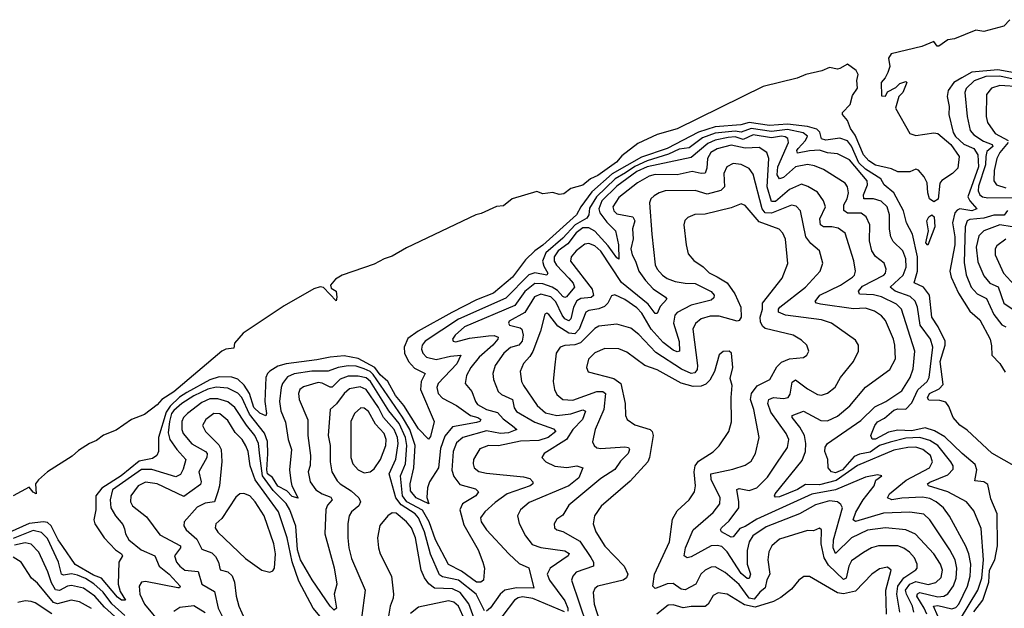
# Model space of a CAD drawing. Extents: x 1443846 to 1577407, y 839182 to 927291.
# Tile 451 of 535: x 1532857 to 1537767, y 921864 to 924798. Entities that reach past the tile are written whole.
import ezdxf

# ---------------------------------------------------------------- set-up
doc = ezdxf.new("R2010")
doc.units = 0

msp = doc.modelspace()

# ---------------------------------------------------------------- linework, layer by layer
at = {"layer": '0CON20XD'}
for points in [[(1537795, 924797.5), (1537765, 924765.6), (1537665, 924739.2), (1537625, 924745.5), (1537518.3, 924701.7), (1537485, 924697.5), (1537440, 924665), (1537432.5, 924665), (1537415, 924688.8), (1537355, 924664), (1537202.6, 924627.4), (1537188.9, 924605), (1537195.4, 924565), (1537185.9, 924534.1), (1537173, 924507), (1537152.3, 924485), (1537155, 924418.8), (1537173.6, 924416.4), (1537185, 924437.5), (1537225, 924460), (1537245, 924480), (1537275, 924490), (1537280, 924485), (1537260, 924435), (1537240, 924415), (1537223.8, 924356.2), (1537295, 924230), (1537325, 924220.4), (1537415, 924233.8), (1537435, 924230.2), (1537499.8, 924175), (1537542, 924115), (1537535, 924057.5), (1537508.8, 924031.2), (1537455, 923996.7), (1537445, 923982.5), (1537437.3, 923902.7), (1537415, 923889.4), (1537394, 923904), (1537385.5, 923934.5), (1537382.5, 923985), (1537367.5, 924015), (1537338.3, 924048.3), (1537325, 924052.5), (1537295, 924040), (1537235, 924039.2), (1537203.6, 924053.6), (1537125, 924073.1), (1537091.2, 924095), (1537065, 924124.6), (1537022.3, 924222.3), (1536999.4, 924255), (1536985.3, 924295.3), (1536960, 924325), (1536960, 924335), (1536997.5, 924375), (1537010, 924420), (1537034.3, 924455.7), (1537031.7, 924495), (1537038.3, 924525), (1537027.5, 924545), (1536985, 924575.8), (1536946, 924554), (1536935, 924551.2), (1536895, 924560), (1536857, 924543), (1536777.5, 924525), (1536733.4, 924506.6), (1536565, 924464.5), (1536135.6, 924254.4), (1536035, 924224.8), (1535940.1, 924179.9), (1535860.1, 924119.9), (1535832.3, 924087.7)], [(1537835, 924528.6), (1537735, 924547), (1537605, 924536.6), (1537555, 924508.2), (1537515, 924484.4), (1537487.5, 924445), (1537481.6, 924415), (1537491.4, 924365), (1537489.4, 924325), (1537511.5, 924235), (1537522.8, 924215), (1537565, 924177), (1537615.1, 924155.1), (1537634.7, 924124.7), (1537638.5, 924065), (1537584.2, 923915), (1537594.1, 923895), (1537630.3, 923855), (1537605, 923845.8), (1537545, 923854.3), (1537531.2, 923848.8), (1537520.3, 923835), (1537507.8, 923785), (1537519.5, 923715), (1537519.3, 923675), (1537494.8, 923544.8), (1537502, 923515), (1537538, 923435), (1537595, 923344.6), (1537645, 923301.1), (1537696, 923205), (1537702.1, 923172.1), (1537704.2, 923125), (1537745, 923084), (1537770.9, 923040.9)], [(1537825, 924498.5), (1537745, 924515.9), (1537675, 924513.9), (1537616.8, 924493.2), (1537576.4, 924455), (1537570.2, 924435), (1537580.6, 924315), (1537596.8, 924245), (1537614.1, 924224.1), (1537662.2, 924192.2), (1537706.4, 924175), (1537708.7, 924165), (1537680.1, 924139.9), (1537674.2, 924115), (1537672.7, 924075), (1537637.2, 923967.2), (1537635.5, 923945), (1537643.8, 923925), (1537658.1, 923915), (1537685, 923909.2), (1537825, 923911.3)], [(1537845, 924463.2), (1537745, 924469.5), (1537703.4, 924456.6), (1537677.1, 924425), (1537675.8, 924315), (1537682.8, 924285), (1537720.4, 924230.4), (1537786.6, 924195)], [(1537827.3, 922567.3), (1537705, 922636.9), (1537582.2, 922752.2), (1537545, 922777.3), (1537511.1, 922815), (1537490.5, 922870.5), (1537475, 922891.1), (1537445, 922900), (1537390.8, 922900.8), (1537383.6, 922913.6), (1537393.5, 922935), (1537441.6, 922958.4), (1537461.2, 922978.8), (1537446.3, 923095), (1537471.6, 923175), (1537472.4, 923195), (1537437.1, 923267.1), (1537404.9, 923314.9), (1537393.6, 923425), (1537363.6, 923465), (1537317, 923487), (1537333.3, 923545), (1537333.9, 923616.1), (1537309.3, 923729.3), (1537279.3, 923785), (1537264, 923845), (1537215.3, 923935), (1537168.2, 923975), (1537151.3, 924005), (1537075, 924053), (1537041.5, 924085), (1537005, 924167), (1536985, 924194.4), (1536946.4, 924206.4), (1536877.3, 924197.3), (1536855.5, 924204.5), (1536846.8, 924236.8), (1536831.6, 924251.6), (1536785, 924265.1), (1536685, 924277.3), (1536595, 924271.1), (1536495, 924284.7), (1536453.5, 924273.5), (1536325, 924262.9), (1536242.4, 924237.6), (1536085, 924156.1), (1535957.2, 924112.8), (1535810.9, 924029), (1535710.5, 923939.5), (1535655.1, 923865), (1535634.2, 923825), (1535466.1, 923673.9), (1535424.9, 923645.1), (1535379, 923601), (1535314.8, 923515), (1535218.9, 923435), (1535135, 923400.8), (1535011.6, 923338.5), (1534844.2, 923245.8), (1534791.8, 923208.2), (1534774.8, 923165), (1534775.6, 923135), (1534795.5, 923095), (1534825, 923060.8), (1534879.6, 923035), (1534858.8, 922995), (1534854.9, 922955), (1534923.2, 922795), (1534905, 922720), (1534895, 922707.5), (1534845, 922758.2), (1534773.3, 922875), (1534731.2, 922925), (1534692.4, 922995), (1534655, 923028.3), (1534627.6, 923065), (1534545, 923109.1), (1534475, 923121.6), (1534405, 923116.5), (1534338.3, 923101.7), (1534185, 923083), (1534145, 923071.7), (1534104, 923046), (1534092.2, 923035), (1534084.8, 923015), (1534079.5, 922895), (1534088.3, 922835), (1534085, 922822.7), (1534055, 922837.2), (1534025, 922864.4), (1534003.6, 922935), (1533976.5, 922976.5), (1533945, 923005.5), (1533915, 923016.7), (1533851.9, 923018.1), (1533805, 923003.2), (1533689.7, 922940.3), (1533654, 922916), (1533607.7, 922872.3), (1533588.1, 922841.9), (1533550, 922715), (1533550, 922645), (1533541.5, 922625), (1533519, 922611), (1533453.1, 922596.9), (1533363.5, 922525), (1533266.7, 922463.3), (1533236.6, 922425), (1533236.2, 922355), (1533227.2, 922305), (1533231.4, 922285), (1533277.5, 922215), (1533335, 922155.3), (1533365.5, 922135), (1533370, 922125), (1533350.8, 922095), (1533348.4, 921985), (1533358.4, 921948.4), (1533384, 921905), (1533365, 921904.4), (1533345, 921919.2), (1533264.5, 922014.5), (1533225, 922030.1), (1533133, 922083), (1533072.6, 922172.6), (1533049.3, 922205), (1533013.5, 922275), (1532995, 922291.9), (1532975.6, 922295.6), (1532905, 922287.5), (1532805, 922242.3)], [(1537615, 921847.1), (1537659.6, 921905), (1537689.8, 921995), (1537693.1, 922055), (1537719.6, 922105), (1537733.4, 922175), (1537730.7, 922335), (1537699.7, 922409.7), (1537685, 922481.8), (1537665, 922494.1), (1537619.1, 922499.1), (1537629.2, 922555), (1537620.9, 922580.9), (1537555.8, 922635), (1537469.5, 922719.5), (1537418.6, 922748.6), (1537372.8, 922762.8), (1537305, 922749), (1537235, 922752.2), (1537188.8, 922741.2), (1537125, 922707.6), (1537107.3, 922707.3), (1537101.8, 922725), (1537120.6, 922775), (1537135, 922793), (1537168.5, 922811.5), (1537215, 922851.6), (1537235, 922857.6), (1537275, 922856), (1537305, 922889), (1537336.2, 922953.8), (1537382.4, 922995), (1537392.6, 923015), (1537409.8, 923165), (1537398.1, 923205), (1537346.7, 923275), (1537333.2, 923365), (1537322.4, 923395), (1537297.7, 923417.7), (1537222.8, 923445), (1537197.2, 923465), (1537263, 923525), (1537277.7, 923565), (1537276.4, 923606.4), (1537260.8, 923645), (1537212.8, 923692.8), (1537201.6, 923715), (1537193.9, 923753.9), (1537193.4, 923825), (1537182, 923865), (1537153.4, 923893.4), (1537114, 923904), (1537065.4, 923905.4), (1537064.6, 923924.6), (1537084.5, 923975), (1537082.2, 923995), (1536995, 924099), (1536935, 924129.5), (1536885, 924133.8), (1536845, 924146.8), (1536795, 924144.6), (1536735, 924132.2), (1536732.5, 924145), (1536738, 924155), (1536775.5, 924195), (1536785, 924217.5), (1536763.1, 924233.1), (1536685, 924250.3), (1536605, 924239.8), (1536505, 924255.9), (1536455, 924237.8), (1536425, 924241.6), (1536325, 924232.7), (1536261.9, 924208.1), (1536195, 924159.7), (1536145, 924152.8), (1536092.4, 924127.6), (1535985, 924094.5), (1535925, 924066), (1535878.4, 924035), (1535826.5, 924005), (1535733.5, 923915), (1535698.7, 923858.7), (1535694.2, 923825), (1535685, 923809.2), (1535627.1, 923775), (1535565, 923708.8), (1535481.1, 923635), (1535463.8, 923595), (1535470.1, 923570.1), (1535490.8, 923535), (1535486.2, 923525), (1535425, 923535.4), (1535395, 923525.9), (1535280.6, 923409.4), (1535044.9, 923305.1), (1534879.5, 923195), (1534864.7, 923175), (1534860.8, 923155), (1534867.5, 923135), (1534886, 923116), (1534933.7, 923103.7), (1535005, 923121.1)], [(1537547.8, 921812.2), (1537635.3, 921955), (1537654.4, 922015), (1537663.1, 922105), (1537651.7, 922261.7), (1537615, 922350.6), (1537578.2, 922395), (1537485, 922444.4), (1537388.1, 922475), (1537384.4, 922485), (1537395, 922492.7), (1537485, 922529.8), (1537511.6, 922558.4), (1537511.7, 922575), (1537500.2, 922595), (1537435.6, 922675), (1537395, 922701.2), (1537345, 922715.1), (1537275, 922711.6), (1537197.3, 922692.7), (1537145, 922675.5), (1537098.1, 922641.9), (1537045, 922632.9), (1537018.8, 922621.2), (1536959.6, 922555), (1536925, 922540), (1536905.6, 922545), (1536888.1, 922565), (1536886.1, 922605), (1536872.3, 922645), (1536872.7, 922667.3), (1536884.6, 922685.4), (1537050.5, 922799.5), (1537121.6, 922868.4), (1537175.4, 922895), (1537255, 922947.9), (1537297.4, 923015), (1537312.2, 923057.8), (1537320.2, 923145), (1537254.8, 923355), (1537229.3, 923379.3), (1537155, 923417.1), (1537115, 923427.2), (1537045, 923429.6), (1537039.5, 923445), (1537060, 923470), (1537165.3, 923525), (1537174.7, 923535), (1537178.2, 923555), (1537167.7, 923585), (1537125, 923616.8), (1537105.8, 923645), (1537094.3, 923695), (1537095.3, 923775), (1537078.5, 923815), (1537053, 923833), (1536985, 923832.8), (1536966.7, 923846.7), (1536965.9, 923875), (1536982.3, 923905), (1536990, 923935), (1536985.3, 923965), (1536973.1, 923983.1), (1536865, 924051.2), (1536820, 924070), (1536785, 924076.1), (1536725, 924063.8), (1536665, 924011.6), (1536645, 924004.4), (1536634.6, 924024.6), (1536637.5, 924065), (1536691.1, 924185), (1536686.8, 924205), (1536674.5, 924214.5), (1536655, 924217.2), (1536605, 924208.2), (1536515, 924223.5), (1536465, 924200.6), (1536425, 924213.3), (1536389.1, 924210.9), (1536325, 924196.4), (1536288.8, 924181.2), (1536205, 924111.2), (1535985, 924064.9), (1535935, 924040.6), (1535835, 923968.5), (1535759.6, 923895), (1535744.1, 923855), (1535750.6, 923835), (1535785, 923789), (1535827.5, 923745), (1535843.6, 923675), (1535845.3, 923604.7), (1535835, 923610), (1535790.8, 923670.8), (1535725, 923744.5), (1535695, 923761.1), (1535665, 923759.9), (1535631.4, 923735), (1535589.6, 923680.4), (1535541.6, 923645), (1535522.7, 923615), (1535522.9, 923595), (1535533.4, 923575), (1535595, 923508.8), (1535617, 923485), (1535624.2, 923465), (1535583, 923417), (1535575, 923412.9), (1535565, 923418.3), (1535538.3, 923448.3), (1535511.4, 923465), (1535465, 923482), (1535425, 923482.9), (1535376.3, 923443.7), (1535326.1, 923373.9), (1535075, 923267.4), (1535028.9, 923225), (1535015.6, 923205), (1535019.2, 923195), (1535032.4, 923192.4), (1535100.3, 923209.7), (1535195, 923222.9), (1535223, 923223), (1535242.7, 923215), (1535240.9, 923205), (1535215.6, 923175), (1535148, 923115), (1535107.1, 923065), (1535085.3, 923025), (1535079.1, 922985), (1535111.6, 922945), (1535129, 922895), (1535140.6, 922880.6), (1535184.6, 922855), (1535239.7, 922839.7), (1535268.1, 922808.1), (1535313.5, 922773.5), (1535335.6, 922755), (1535295, 922738.7), (1535255, 922736.1), (1535185, 922748.7), (1535067.3, 922715), (1535035, 922688.2), (1535019.1, 922645), (1535012.4, 922552.4), (1535021, 922521), (1535051.3, 922481.3), (1535129.9, 922459.9), (1535145.5, 922445), (1535131.6, 922425), (1535065, 922384.6), (1535052.5, 922355), (1535071, 922281), (1535142.3, 922155), (1535166.7, 922095), (1535174.4, 922065), (1535170, 922005), (1535156.2, 921995), (1535135, 921994.4), (1535059.6, 922049.6), (1534995, 922083.1), (1534930, 922205), (1534898.6, 922295), (1534865, 922353), (1534786.8, 922395), (1534766, 922425), (1534755.7, 922524.3), (1534780.8, 922585), (1534787.8, 922675), (1534781.6, 922715), (1534749.8, 922785), (1534698.2, 922848.2), (1534607, 922995), (1534585, 923012.4), (1534545, 923021.9), (1534495, 923020.9), (1534455, 923005.9), (1534415, 922966.5), (1534405, 922965.6), (1534365, 922986.6), (1534345, 922990.2), (1534271.7, 922968.3), (1534253.3, 922955), (1534247.1, 922935), (1534250.3, 922905), (1534293.4, 922803.4), (1534293.8, 922725), (1534306.7, 922625), (1534304.7, 922575.3), (1534294.7, 922545), (1534305.8, 922495), (1534334.2, 922455), (1534365.1, 922435.1), (1534408.2, 922418.2), (1534415.3, 922405.3), (1534392, 922378), (1534382.9, 922357.1), (1534378.1, 922235), (1534425, 922066.2), (1534439.1, 921985), (1534424.4, 921935), (1534436.4, 921865), (1534425, 921855.8), (1534405, 921875.6), (1534315, 922006), (1534258, 922105), (1534241.5, 922155), (1534233.7, 922273.7), (1534204.1, 922355), (1534186.5, 922386.5), (1534121.7, 922451.7), (1534067.2, 922525), (1534055.1, 922624.9), (1534047.6, 922685), (1534030.3, 922725), (1533987.3, 922777.3), (1533929.8, 922865), (1533895, 922893.8), (1533845, 922908.7), (1533805, 922907.6), (1533765, 922889.6), (1533693.6, 922835), (1533674.6, 922815.4), (1533665.6, 922795), (1533665.6, 922755), (1533672, 922735), (1533715, 922683.8), (1533784.1, 922645), (1533792, 922635), (1533790.2, 922615), (1533750.9, 922545), (1533762.1, 922495), (1533759.3, 922480.7), (1533675, 922421.9), (1533542.2, 922485), (1533485, 922493), (1533448, 922475), (1533411.9, 922425), (1533410, 922395), (1533420, 922375), (1533489.7, 922319.7), (1533555, 922230.4), (1533658.8, 922175), (1533658.9, 922165), (1533629.4, 922125), (1533639.4, 922095), (1533655, 922074.1), (1533680.6, 922055), (1533747.3, 922047.3), (1533765.3, 921985), (1533828.4, 921948.4), (1533847.1, 921865), (1533882.1, 921795)], [(1537785.2, 924185), (1537743.8, 924135), (1537730, 924105), (1537716.7, 924046.7), (1537713.6, 923995), (1537727.3, 923975), (1537775, 923959.2)], [(1537434.6, 921825), (1537413.4, 921875), (1537435, 921877.8), (1537505, 921861.9), (1537525, 921869.1), (1537539.8, 921885), (1537583.2, 921975), (1537597.1, 922025), (1537599.6, 922085), (1537589.6, 922135), (1537574.5, 922174.5), (1537494, 922324), (1537462.9, 922365), (1537426.7, 922395), (1537395, 922410.7), (1537358, 922418), (1537255, 922413.4), (1537205, 922404.3), (1537184.4, 922415), (1537194, 922435), (1537277.5, 922502.5), (1537394.1, 922565), (1537409, 922595), (1537398.9, 922625), (1537360.9, 922655), (1537325, 922667.5), (1537285, 922666.2), (1537215, 922651.8), (1537035, 922575.9), (1536928.6, 922501.4), (1536845, 922479.7), (1536775, 922481.4), (1536735, 922456), (1536645, 922419.2), (1536625, 922418.1), (1536620.4, 922425), (1536623.9, 922435), (1536759.4, 922600.6), (1536776, 922645), (1536777.3, 922685), (1536770.2, 922725), (1536747.1, 922767.1), (1536708.9, 922815), (1536708.9, 922825), (1536766.1, 922846.1), (1536851, 922801), (1536885, 922798.1), (1536935, 922822.2), (1536996.7, 922873.3), (1537075, 922967.1), (1537195.7, 923054.3), (1537223.3, 923106.7), (1537220.3, 923175), (1537213.7, 923205), (1537175, 923298.1), (1537155, 923322.1), (1537120, 923345), (1537075, 923359.5), (1537015, 923356.8), (1536849.3, 923379.3), (1536830, 923385), (1536823.9, 923393.9), (1536847.5, 923425), (1536950, 923475), (1537009.1, 923515), (1537019.6, 923525), (1537025.4, 923545), (1537016.4, 923596.4), (1536973.2, 923733.2), (1536938.8, 923758.8), (1536906, 923766), (1536865, 923764.8), (1536850.5, 923775), (1536847.4, 923805), (1536875.3, 923865), (1536865.5, 923895), (1536835, 923937.3), (1536786.5, 923966.5), (1536755, 923977.3), (1536695, 923951.8), (1536625, 923892), (1536605, 923892.1), (1536584.4, 923965), (1536592.2, 924105), (1536582.2, 924135), (1536545, 924160.8), (1536475, 924157.8), (1536405, 924171.9), (1536335, 924154.8), (1536303.3, 924135), (1536286.1, 924105), (1536283.1, 924056.9), (1536275, 924032.2), (1536255, 924030.3), (1536211, 924041), (1536135, 924025.2), (1536025, 924026.2), (1535995, 924018), (1535937.1, 923985), (1535845, 923911.6), (1535814.4, 923865), (1535818.8, 923845), (1535835, 923830.6), (1535914.4, 923814.4), (1535924.3, 923795), (1535913.4, 923755), (1535916.3, 923705), (1535904.4, 923655), (1535910.4, 923625), (1535928.1, 923595), (1535944.8, 923545), (1535977.8, 923497.8), (1536015.7, 923455.7), (1536076.7, 923415), (1536083.3, 923405), (1536051, 923369), (1536036, 923334), (1536025, 923333.9), (1535990.2, 923380.2), (1535858.2, 923488.2), (1535755, 923643.8), (1535725, 923670.9), (1535695, 923682.7), (1535675, 923678.1), (1535632.4, 923645), (1535607.2, 923615), (1535603.8, 923595), (1535711.6, 923455), (1535717.4, 923422.6), (1535707.1, 923412.9), (1535655, 923408.6), (1535635, 923397.2), (1535619, 923365), (1535605, 923306.4), (1535595, 923296.7), (1535575, 923306.8), (1535561.9, 923325), (1535531, 923391), (1535505, 923417.2), (1535455, 923429.7), (1535423.3, 923416.7), (1535375, 923338.9), (1535297.5, 923295), (1535293.6, 923285), (1535299.5, 923275), (1535352.6, 923262.6), (1535361.2, 923255), (1535367, 923225), (1535362.2, 923195), (1535346.6, 923175), (1535305, 923163.3), (1535271.2, 923135), (1535228.7, 923075), (1535216.9, 923035), (1535219.6, 923005), (1535242.1, 922945), (1535259.5, 922929.5), (1535314.1, 922904.1), (1535323.2, 922863.2), (1535335, 922845.3), (1535425, 922792.5), (1535519, 922759), (1535530.5, 922745), (1535492.2, 922715), (1535445, 922700.4), (1535355, 922696.7), (1535245, 922674.1), (1535194.1, 922675.9), (1535151.7, 922658.3), (1535136.1, 922633.9), (1535120, 922605), (1535117.9, 922585), (1535123.6, 922565), (1535146.2, 922546.2), (1535185, 922537.1), (1535369, 922519), (1535400.4, 922510.4), (1535415.5, 922495), (1535415.5, 922485), (1535403.1, 922475), (1535288.4, 922435), (1535228.2, 922391.8), (1535176.9, 922345), (1535154, 922315), (1535158.7, 922295), (1535185, 922254.6), (1535296.1, 922135), (1535348.1, 922088.1), (1535395.3, 922065.3), (1535421.4, 921965), (1535335, 921967.1), (1535276.1, 921953.9), (1535252.4, 921935), (1535205, 921866.1), (1535185, 921850.7)], [(1535832.3, 924087.7), (1535739.5, 924020.5), (1535703.8, 924005), (1535665, 923972.7), (1535605, 923955.6), (1535570.3, 923929.7), (1535546.2, 923926.2), (1535515, 923936.7), (1535465, 923930), (1535435, 923941.4), (1535312.5, 923905), (1535270.2, 923869.8), (1535235, 923866), (1535158.7, 923831.3), (1535131.8, 923825), (1534785, 923660.4), (1534715, 923618.3), (1534675, 923606), (1534625, 923579), (1534465, 923525.1), (1534432.2, 923505), (1534406.6, 923475), (1534409.6, 923459.6), (1534434.5, 923445), (1534438.9, 923415), (1534435, 923397.1), (1534372.2, 923462.2), (1534355.6, 923465.6), (1534324.4, 923455.6), (1534175, 923370.9), (1533970.7, 923235), (1533928.7, 923185), (1533925, 923160.8), (1533884.3, 923155.7), (1533865, 923146.5), (1533625, 922942.2), (1533565.8, 922904.2), (1533541.7, 922878.3), (1533479.1, 922830.9), (1533415, 922805.7), (1533337.3, 922752.7), (1533275, 922726.6), (1533240.1, 922699.9), (1533204.6, 922685), (1533149.9, 922650.1), (1533117.9, 922622.1), (1532995.3, 922545), (1532950, 922505), (1532935.7, 922485), (1532940, 922435), (1532925, 922442.3), (1532905, 922468), (1532825, 922424.4)], [(1537379.6, 921835), (1537367.8, 921865), (1537330.2, 921925), (1537333.6, 921936.4), (1537345, 921943.1), (1537435, 921921.3), (1537465, 921924.8), (1537485, 921936.3), (1537513.1, 921976.9), (1537526.6, 922015), (1537530.7, 922065), (1537521.1, 922105), (1537495.6, 922155.6), (1537395.5, 922305.5), (1537365, 922333.4), (1537295, 922344), (1537165, 922337.6), (1537025, 922296.8), (1537013.2, 922305), (1537026, 922344), (1537063.2, 922405), (1537118.4, 922475), (1537126.7, 922503.3), (1537156.7, 922525), (1537135, 922528.6), (1537075, 922517.3), (1536925.3, 922454.7), (1536806.7, 922433.3), (1536532.2, 922307.8), (1536475, 922272.7), (1536447.4, 922262.6), (1536415, 922220.5), (1536405, 922218.5), (1536356.1, 922245), (1536351.3, 922255), (1536356.2, 922265), (1536395, 922300), (1536442.2, 922365), (1536443.5, 922395), (1536433.1, 922456.9), (1536445, 922460.7), (1536495, 922451.9), (1536532.9, 922465), (1536585, 922517.3), (1536632.8, 922587.2), (1536685.3, 922665), (1536691.6, 922705), (1536678.2, 922735), (1536602, 922842), (1536586.7, 922885), (1536591.8, 922905), (1536615.6, 922914.4), (1536665, 922909.3), (1536688.2, 922915), (1536698.7, 922931.3), (1536709, 922991), (1536725, 923003.1), (1536785, 922958.4), (1536835, 922930), (1536855, 922926.8), (1536885, 922936.8), (1536923.5, 922966.5), (1536949.6, 923015), (1537014.5, 923095), (1537040, 923145), (1537038.9, 923175), (1537025, 923200.6), (1536905.6, 923285.6), (1536855, 923301.4), (1536675.8, 923325.8), (1536640.5, 923340.5), (1536640.3, 923355), (1536647.8, 923365), (1536775.4, 923464.6), (1536848.2, 923545), (1536861.2, 923585), (1536845.3, 923645.3), (1536801.9, 923681.9), (1536776.8, 923715), (1536750, 923845), (1536728.1, 923868.1), (1536705, 923873.5), (1536605, 923833.9), (1536574.4, 923834.4), (1536559.6, 923855), (1536515, 924027.8), (1536495, 924055.4), (1536455, 924075.9), (1536415, 924081.1), (1536382.7, 924065), (1536368.1, 924031.9), (1536371.3, 923965), (1536353.2, 923946.8), (1536285, 923927.6), (1536225, 923947.1), (1536075.8, 923944.2), (1536045, 923935.4), (1536020.1, 923919.9), (1536004.4, 923905), (1535997.3, 923885), (1536009.3, 923729.3), (1536025, 923576.2), (1536035.4, 923555), (1536062.3, 923525), (1536085, 923508.3), (1536125, 923493.2), (1536175, 923484), (1536225, 923483.6), (1536305, 923442.5), (1536320, 923425), (1536318.5, 923411.5), (1536305, 923399.2), (1536205, 923375.2), (1536135, 923337.9), (1536124.1, 923325.9), (1536117.8, 923285), (1536145.7, 923194.3), (1536146.4, 923145), (1536135, 923142.6), (1536115, 923150.6), (1536065, 923189), (1536005.5, 923255.5), (1535958.6, 923335), (1535935, 923361), (1535875, 923403), (1535825, 923426.8), (1535808.5, 923421.5), (1535789.5, 923385), (1535772.4, 923367.6), (1535745, 923356.4), (1535695, 923348.9), (1535680.6, 923339.4), (1535647.2, 923255), (1535625, 923231.8), (1535594.7, 923234.7), (1535540.5, 923270.5), (1535495, 923328.5), (1535485, 923334.4), (1535475, 923330), (1535453.2, 923245), (1535415.9, 923144.1), (1535401.5, 923118.5), (1535369.6, 923085), (1535353.1, 923045), (1535359.3, 922995), (1535368.4, 922975), (1535437.5, 922875), (1535478.9, 922838.9), (1535535, 922824.6), (1535605, 922833.2), (1535665, 922852.9), (1535677.5, 922847.5), (1535662.8, 922805), (1535615, 922755.8), (1535583.9, 922706.1), (1535472.5, 922635), (1535461.2, 922615), (1535480, 922595), (1535525, 922573), (1535585, 922565.2), (1535635, 922573.7), (1535664.2, 922565), (1535644.3, 922515), (1535594.9, 922475.1), (1535398.2, 922391.8), (1535353.5, 922355), (1535338.5, 922325), (1535347.4, 922287.4), (1535378.5, 922225), (1535412.7, 922182.7), (1535455, 922166.7), (1535575, 922150.8), (1535597.7, 922137.7), (1535592.5, 922125), (1535501.6, 922065), (1535487.4, 922035), (1535498.8, 922005), (1535575, 921900.9), (1535590.8, 921865), (1535590.3, 921849.7)], [(1537315.2, 921845), (1537308.6, 921875), (1537278.6, 921935), (1537274.6, 921955), (1537294.8, 921985), (1537325, 921997.9), (1537386.3, 921983.7), (1537425, 921992.4), (1537451.6, 922018.4), (1537457.7, 922055), (1537448.6, 922085), (1537415.8, 922135), (1537324.5, 922234.5), (1537275.2, 922255.2), (1537175, 922265.7), (1537085, 922253), (1537005, 922215.2), (1536925, 922137.8), (1536912.8, 922165), (1536914.6, 922205), (1536959.3, 922365), (1536952.3, 922382.3), (1536934.8, 922394.8), (1536895, 922399.1), (1536825, 922379.8), (1536745, 922335.2), (1536579.8, 922270.2), (1536513.2, 922225), (1536494.5, 922195.5), (1536485, 922152.5), (1536485.2, 922085), (1536500.6, 922035), (1536495, 922013.6), (1536485, 922012.5), (1536455, 922037), (1536385, 922145.3), (1536357.9, 922172.1), (1536335, 922178), (1536305, 922174.8), (1536205, 922121.2), (1536185, 922115.6), (1536170, 922125), (1536177.1, 922165), (1536214.5, 922255.5), (1536315, 922340.9), (1536347.9, 922385), (1536349.5, 922415), (1536305, 922505.5), (1536304, 922535), (1536412.9, 922557.1), (1536475, 922577.3), (1536505, 922596.9), (1536526.1, 922635), (1536543.8, 922715), (1536517, 922855), (1536501.8, 922905), (1536505.9, 922935), (1536535, 922973.5), (1536596.9, 923005), (1536632, 923068), (1536655, 923090.9), (1536695, 923108.2), (1536765, 923114.5), (1536782, 923125), (1536791.9, 923145), (1536782.5, 923175), (1536755, 923200.6), (1536714, 923225), (1536575, 923259.4), (1536561, 923271), (1536551.4, 923291.4), (1536549.2, 923315), (1536561.5, 923355), (1536561.2, 923385), (1536659.7, 923510.3), (1536687.1, 923582.9), (1536675, 923703.8), (1536663.1, 923733.1), (1536643.8, 923753.8), (1536545, 923790.2), (1536475, 923871.8), (1536455, 923880), (1536405, 923860.4), (1536275, 923828.6), (1536224, 923826), (1536187.8, 923812.2), (1536173.1, 923796.9), (1536168.5, 923775), (1536179.6, 923675), (1536190.6, 923630.6), (1536218.1, 923598.1), (1536265, 923565.9), (1536295, 923536.6), (1536335, 923516.5), (1536385, 923486.1), (1536422.2, 923432.2), (1536452.8, 923365), (1536454.7, 923315.3), (1536445, 923298.5), (1536435, 923294.6), (1536345, 923320), (1536299.9, 923320.1), (1536255, 923307.3), (1536226.3, 923283.6), (1536213.3, 923255), (1536237.6, 923075), (1536234.5, 923055), (1536222.8, 923037.2), (1536205, 923034.8), (1536156.8, 923056.8), (1536028.7, 923138.7), (1535945, 923228.1), (1535905, 923261.1), (1535835, 923280), (1535745, 923270), (1535725, 923258.4), (1535652.8, 923187.2), (1535625, 923176.9), (1535575, 923174.7), (1535551.9, 923165), (1535531.8, 923135), (1535523.3, 923063.3), (1535517.5, 922995), (1535523.3, 922955), (1535535, 922929.5), (1535565, 922904), (1535615, 922900.7), (1535735.2, 922945.2), (1535765.4, 922945.4), (1535778.4, 922935), (1535769.6, 922855), (1535726.5, 922755), (1535713.1, 922693.1), (1535720.8, 922675), (1535734.7, 922664.7), (1535755, 922661.3), (1535875, 922669.5), (1535892.5, 922665), (1535898.2, 922655), (1535890.3, 922635), (1535852.6, 922597.4), (1535824.2, 922555.8), (1535755, 922510.6), (1535595, 922377.7), (1535565, 922328.8), (1535535, 922308.6), (1535521.5, 922285), (1535523.6, 922265), (1535535, 922255.7), (1535565, 922247.1), (1535649.4, 922199.4), (1535705, 922118), (1535718.7, 922095), (1535717.5, 922075), (1535631.8, 922045), (1535614.8, 922025.2), (1535608.9, 922005), (1535685, 921778.1)], [(1537782.6, 923847.4), (1537765.8, 923824.2), (1537715, 923822.8), (1537665, 923809.3), (1537595, 923802.5), (1537581.4, 923795), (1537571.2, 923765), (1537567.2, 923587.2), (1537576.1, 923526.1), (1537601, 923465), (1537631.6, 923431.6), (1537678.4, 923408.4), (1537715, 923329.1), (1537755, 923277.6), (1537775, 923266.8)], [(1537385, 923673.3), (1537374.8, 923685), (1537388, 923745), (1537381.1, 923795), (1537390.4, 923815), (1537405, 923824.4), (1537417.3, 923815), (1537419.5, 923765), (1537385, 923673.3)], [(1537805, 923765.4), (1537745, 923774.8), (1537665, 923745.2), (1537640.2, 923719.8), (1537626.1, 923663.9), (1537635, 923591.4), (1537665, 923520.4), (1537693.9, 923485), (1537736, 923466), (1537765, 923385.4), (1537806.3, 923356.3)], [(1537775, 923703.3), (1537729.5, 923670.5), (1537720.7, 923655), (1537721.8, 923625), (1537763.1, 923535), (1537835, 923454.6)], [(1537246.2, 921845), (1537230.1, 921935), (1537235.6, 921974.4), (1537265, 922015.8), (1537325, 922056.2), (1537332, 922065), (1537331.9, 922085), (1537318.6, 922115), (1537294.5, 922144.5), (1537265, 922164.7), (1537235, 922176.1), (1537138.8, 922175), (1537105, 922165.3), (1537065, 922142.9), (1537005, 922100.4), (1536991.6, 922075), (1536977.5, 922015), (1536965, 922007.6), (1536890, 922079.9), (1536867.6, 922115), (1536853.8, 922185), (1536854.5, 922254.5), (1536845, 922262.9), (1536815, 922249.6), (1536785, 922252.8), (1536645, 922208.2), (1536607.3, 922175), (1536592.5, 922145), (1536586.9, 922105), (1536598.2, 922035), (1536583.2, 922006.8), (1536573.8, 921966.2), (1536547.5, 921945), (1536520.1, 921909.9), (1536494.9, 921914.9), (1536445, 921983.3), (1536375, 922042.1), (1536325, 922070.3), (1536305, 922070), (1536275, 922054.7), (1536253.4, 922035), (1536228, 921985), (1536175, 921956.2), (1536155, 921960.3), (1536115, 921987.6), (1536085, 921985.8), (1536048.6, 921971.4), (1536025, 921963.6), (1536014.8, 921974.8), (1536021.9, 922035), (1536097.5, 922195), (1536111.5, 922308.5), (1536135, 922349.5), (1536194.7, 922405.3), (1536222.2, 922445), (1536226, 922474), (1536220.2, 922545), (1536225.2, 922575), (1536242.6, 922597.4), (1536315.2, 922644.8), (1536345, 922674.5), (1536392.9, 922745), (1536406.4, 922793.6), (1536404, 922915), (1536408.9, 922975), (1536399.2, 923009.2), (1536413.5, 923065), (1536405.5, 923135), (1536395, 923146), (1536365, 923143.8), (1536345, 923126.7), (1536320.9, 923045), (1536298.5, 923001.5), (1536279, 922981), (1536255, 922971.3), (1536215, 922969.3), (1536155, 922986.5), (1536035, 923052.6), (1535974.4, 923075), (1535885, 923141.2), (1535845, 923158), (1535775, 923159.6), (1535725, 923136.8), (1535692.5, 923105), (1535682.5, 923065), (1535692.1, 923042.1), (1535819.2, 923009.2), (1535855.2, 922985.2), (1535876.8, 922885), (1535878.5, 922825), (1535886.5, 922805), (1535925, 922778), (1536000, 922755), (1536011.2, 922745), (1536015.7, 922725.7), (1535998.1, 922615), (1535988.5, 922595), (1535901.5, 922498.5), (1535757.1, 922372.9), (1535723.8, 922325), (1535717.2, 922285), (1535730.3, 922245), (1535775, 922173.6), (1535871.8, 922075), (1535889.5, 922035), (1535883.3, 922016.7), (1535865.7, 922004.3), (1535739.4, 921975), (1535725, 921963.3), (1535716.7, 921943.3), (1535722.3, 921885), (1535760.2, 921765)], [(1535005, 923121.1), (1535057.5, 923125), (1535036.7, 923083.3), (1534942.9, 922985), (1534937.4, 922965), (1534943.7, 922935), (1534965, 922912.2), (1535035.6, 922875.6), (1535105, 922824.3), (1535141.8, 922815), (1535155.9, 922805), (1535151.2, 922795), (1535135, 922789.7), (1535015, 922768.7), (1534977.1, 922722.9), (1534955, 922661.4), (1534945.1, 922564.9), (1534900.9, 922495), (1534889.7, 922465), (1534886.7, 922416.7), (1534897.5, 922385), (1534834.6, 922415), (1534805, 922450), (1534804.6, 922485), (1534822.8, 922565), (1534828.4, 922675), (1534803, 922755), (1534766.3, 922816.3), (1534619.8, 923029.8), (1534605, 923043.7), (1534575, 923057.4), (1534535, 923070.7), (1534495, 923072.7), (1534445.3, 923064.7), (1534395, 923045.5), (1534313.5, 923046.5), (1534225, 923032.1), (1534192.9, 923017.1), (1534168.3, 922985), (1534160.4, 922965), (1534152.3, 922895), (1534159.1, 922849.1), (1534182, 922792), (1534195.7, 922705), (1534211.6, 922655), (1534203.1, 922555), (1534208.7, 922498.7), (1534214.8, 922474.8), (1534246.4, 922413.6), (1534215, 922422.2), (1534189.3, 922449.3), (1534145, 922472.6), (1534116.9, 922516.9), (1534093.1, 922535), (1534089.2, 922555), (1534093.9, 922633.9), (1534092, 922695), (1534077.4, 922737.4), (1534002.4, 922832.4), (1533965, 922914.2), (1533945, 922936.3), (1533895, 922961.5), (1533836.2, 922966.2), (1533795, 922956.8), (1533725, 922923.7), (1533665.5, 922885), (1533625, 922849.4), (1533614.8, 922835), (1533604.2, 922795), (1533598.2, 922738.2), (1533605.9, 922705.9), (1533640.7, 922655), (1533685.2, 922605), (1533672.9, 922557.1), (1533658.6, 922531.4), (1533635, 922519.8), (1533516.5, 922556.5), (1533465, 922556.5), (1533319.5, 922455), (1533308.4, 922405), (1533311.7, 922365), (1533334.8, 922324.8), (1533371.1, 922281.1), (1533379.8, 922260.2), (1533384, 922235), (1533400.7, 922205), (1533462.5, 922155), (1533530.4, 922125), (1533551.7, 922075), (1533602.8, 922035), (1533657.2, 921975), (1533654.3, 921965.7), (1533645, 921965.5), (1533485, 921997.6), (1533464.3, 921995), (1533452.1, 921975), (1533455.8, 921935), (1533479.4, 921885), (1533568.2, 921778.2)], [(1535175, 921851.2), (1535132.9, 921935), (1535045, 922003.8), (1534965, 922021), (1534950.7, 922030.7), (1534904.7, 922134.7), (1534876.2, 922245), (1534846.4, 922315), (1534828.5, 922335), (1534759.9, 922379.9), (1534733.3, 922415), (1534699.6, 922535), (1534732.7, 922607.3), (1534743.5, 922685), (1534740.6, 922715), (1534723.6, 922755), (1534671.4, 922815), (1534645.8, 922865), (1534585, 922954.5), (1534555, 922968), (1534501.6, 922958.4), (1534474.7, 922935), (1534437.4, 922882.6), (1534404.6, 922855), (1534395.3, 922725), (1534404.7, 922675), (1534405.3, 922594.7), (1534413.1, 922545), (1534440.2, 922500.2), (1534455, 922484.1), (1534509.9, 922449.9), (1534547.4, 922415), (1534556.2, 922395), (1534547.6, 922375), (1534512.2, 922345), (1534500.6, 922325), (1534493.8, 922286.2), (1534492.8, 922215), (1534497.5, 922165), (1534512, 922112), (1534579.1, 921955), (1534562, 921815)], [(1534575, 922538.8), (1534605, 922543.6), (1534625, 922558.5), (1534656.5, 922605), (1534682.1, 922675), (1534685, 922706.2), (1534674, 922735), (1534631.4, 922781.4), (1534596.7, 922845), (1534575, 922861.3), (1534557.5, 922862.5), (1534526.7, 922835), (1534507.5, 922795), (1534507.9, 922615), (1534517.5, 922585), (1534545, 922554.6), (1534575, 922538.8)], [(1534363.6, 921813.6), (1534320.8, 921865), (1534249.7, 921999.7), (1534215.5, 922095.5), (1534190.4, 922215), (1534147.7, 922345), (1534032, 922505), (1534006.9, 922575), (1533995.6, 922645), (1533985, 922673.5), (1533966.2, 922705), (1533931, 922741), (1533895, 922800.8), (1533855, 922833.5), (1533825, 922835.8), (1533785.4, 922805), (1533769.1, 922775), (1533783.1, 922745), (1533849.6, 922679.6), (1533861.9, 922655), (1533864.8, 922595.2), (1533853.3, 922475), (1533844.7, 922444.7), (1533827.8, 922395), (1533781.3, 922388.7), (1533742.5, 922367.5), (1533677.5, 922295), (1533675.6, 922275), (1533686.5, 922255), (1533739.6, 922209.6), (1533765, 922159.5), (1533815, 922140.5), (1533833, 922123), (1533848.7, 922095), (1533856.8, 922056.8), (1533895, 922046.7), (1533916.2, 922026.2), (1533928.1, 921995), (1533936.7, 921925), (1533950.3, 921875), (1533995.3, 921775)], [(1534105, 922044), (1534119.7, 922050.3), (1534128.1, 922065), (1534132.7, 922135), (1534124.1, 922185), (1534076.1, 922325), (1534031.2, 922395), (1534005, 922424), (1533975, 922436.2), (1533955, 922434.5), (1533935, 922417.8), (1533865, 922311.5), (1533834.4, 922285), (1533832.5, 922265), (1533845, 922244.4), (1533983.1, 922113.1), (1534065, 922053.5), (1534105, 922044)], [(1535123.2, 921813.2), (1535097, 921887), (1535052.7, 921942.7), (1535015, 921961.3), (1534925.4, 921965.4), (1534896.5, 921986.5), (1534875.5, 922015.5), (1534859.2, 922055), (1534830.3, 922215), (1534810.4, 922265), (1534786.1, 922295), (1534735, 922337.6), (1534715, 922339.3), (1534693.3, 922325), (1534653.4, 922276.6), (1534641.2, 922215), (1534645.5, 922165), (1534655, 922136.2), (1534711.1, 922025), (1534720.4, 921935), (1534720, 921915), (1534703.7, 921875), (1534677.1, 921715)], [(1533381.7, 921828.3), (1533317.2, 921887.2), (1533273.5, 921945), (1533226.6, 921986.6), (1533185, 922013), (1533145, 922028.7), (1533115, 922035.4), (1533075, 922030), (1533065, 922034.7), (1533050.8, 922095), (1532995, 922211.4), (1532965, 922241.7), (1532925, 922252.2), (1532825, 922212.2)], [(1533348.5, 921808.5), (1533279.3, 921869.3), (1533231, 921925), (1533175, 921964.5), (1533115, 921977.9), (1533095, 921974.5), (1533055, 921952.7), (1533035, 921956.5), (1533015, 921990.8), (1532996.7, 922046.7), (1532953.3, 922143.3), (1532915, 922183.8), (1532885, 922190), (1532831.7, 922178.3)], [(1533215, 921864.1), (1533155, 921896), (1533114.4, 921904.4), (1533045, 921887.2), (1533025, 921892.6), (1532945, 921990), (1532915.9, 922015), (1532864.8, 922094.8), (1532825, 922119.8)], [(1537178.6, 921835), (1537176.2, 921955), (1537203.3, 922055), (1537185, 922068.8), (1537145, 922061.2), (1537106.5, 922035), (1537025, 921949.7), (1536965, 921936.3), (1536935, 921940.6), (1536795, 922023.3), (1536767.6, 922022.4), (1536741.9, 922005), (1536705, 921960), (1536652.7, 921917.3), (1536615, 921898.4), (1536525, 921869.8), (1536471.2, 921881.2), (1536385, 921935.3), (1536339.3, 921940.7), (1536315, 921928.9), (1536289.3, 921885), (1536275, 921873.8), (1536205, 921873.7), (1536165, 921866.9), (1536115, 921880.8), (1536090.8, 921879.2), (1536034.6, 921835)], [(1533016.6, 921836.6), (1532935, 921891.4), (1532915, 921898.8), (1532885, 921901.1), (1532847.3, 921892.7)], [(1533782.4, 921842.4), (1533725, 921876.3), (1533655, 921868.9), (1533625, 921848.8)], [(1535107.4, 921735), (1535044.8, 921875), (1535021.1, 921895), (1534995, 921901.5), (1534845, 921870.6), (1534805, 921837.9)], [(1535573.4, 921846.6), (1535415, 921913.2), (1535365, 921922.2), (1535342.8, 921917.2), (1535324.3, 921905), (1535208, 921752)]]:
    msp.add_lwpolyline(points, dxfattribs=at)

doc.saveas('drawing.dxf')
